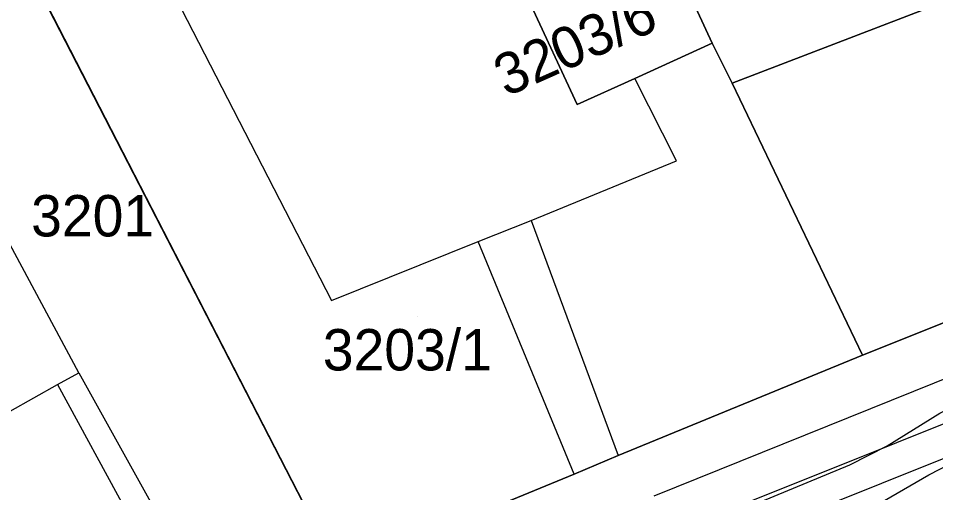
# Model space of a CAD drawing. Extents: x -264070 to -262271, y -1238894 to -1238141.
# Drawn here: x -263037.24 to -262992.87, y -1238724.28 to -1238701.34 of the extents above; entities that cross this region are included whole.
import ezdxf

# ---------------------------------------------------------------- set-up
doc = ezdxf.new("R2010")
doc.units = 0
for name, color, linetype in [('body_kn', 7, 'Continuous'), ('kladpar_druhypozemkov', 7, 'Continuous'), ('kladpar_hranice', 7, 'Continuous'), ('kladpar_parcelnecisla', 7, 'Continuous'), ('kladpar_plochy', 7, 'Continuous'), ('linie', 7, 'Continuous'), ('tarchy_linie', 7, 'Continuous'), ('zappar_hrandruhpozemk', 7, 'Continuous')]:
    doc.layers.add(name, color=color, linetype=linetype)

msp = doc.modelspace()

# ---------------------------------------------------------------- linework, layer by layer
at = {"layer": 'body_kn'}
for p, q in [((-263003.68, -1238702.54), (-263003.68, -1238702.54)), ((-263007.42, -1238704.26), (-263007.42, -1238704.26)), ((-263002.72, -1238704.48), (-263002.72, -1238704.48)), ((-263002.72, -1238704.48), (-263002.72, -1238704.48)), ((-263010.21, -1238705.51), (-263010.21, -1238705.51)), ((-263005.4, -1238708.24), (-263005.4, -1238708.24)), ((-263012.44, -1238711.12), (-263012.44, -1238711.12)), ((-263012.44, -1238711.12), (-263012.44, -1238711.12)), ((-263015, -1238712.14), (-263015, -1238712.14)), ((-263022.09, -1238714.99), (-263022.09, -1238714.99)), ((-262996.41, -1238717.63), (-262996.41, -1238717.63)), ((-263034.32, -1238718.48), (-263034.32, -1238718.48)), ((-263035.34, -1238719.05), (-263035.34, -1238719.05)), ((-263035.34, -1238719.05), (-263035.34, -1238719.05)), ((-262995.22, -1238722.01), (-262995.22, -1238722.01)), ((-263008.23, -1238722.48), (-263008.23, -1238722.48)), ((-262997.02, -1238722.93), (-262997.02, -1238722.93)), ((-263010.36, -1238723.38), (-263010.36, -1238723.38)), ((-263010.36, -1238723.38), (-263010.36, -1238723.38)), ((-262993.2, -1238723.42), (-262993.2, -1238723.42))]:
    msp.add_line(p, q, dxfattribs=at)
at = {"layer": 'kladpar_druhypozemkov'}
for p, q in [((-263034.55, -1238709.67), (-263034.55, -1238709.67)), ((-263017.95, -1238715.77), (-263017.95, -1238715.77))]:
    msp.add_line(p, q, dxfattribs=at)
at = {"layer": 'kladpar_hranice'}
for points in [[(-263002.72, -1238704.48), (-263003.68, -1238702.54), (-263006, -1238697.52), (-263013.08, -1238682.56), (-263014.63, -1238679.23), (-263020.86, -1238666.04), (-263024.79, -1238667.89), (-263026.17, -1238665.15), (-263037.08, -1238642.72), (-263039.68, -1238637.68), (-263043.28, -1238630.23), (-263035, -1238626.43), (-263027.76, -1238641.45), (-263026.91, -1238643.19), (-263023.76, -1238649.66), (-263020.39, -1238657.1), (-263017.48, -1238655.9), (-263016.81, -1238655.62), (-263010.47, -1238667.87), (-262993.08, -1238700.78), (-263002.72, -1238704.48)], [(-263013.08, -1238682.56), (-263006, -1238697.52), (-263012.55, -1238700.48), (-263010.21, -1238705.51), (-263007.42, -1238704.26), (-263003.68, -1238702.54), (-263002.72, -1238704.48), (-262996.41, -1238717.63), (-263008.23, -1238722.48), (-263010.36, -1238723.38), (-263021.75, -1238728.08), (-263039.27, -1238694.08), (-263047.47, -1238678.02), (-263042.28, -1238675.79), (-263041.98, -1238676.37), (-263039.74, -1238675.38), (-263030.45, -1238693.5)], [(-263021.75, -1238728.08), (-263027.65, -1238730.48), (-263028.86, -1238730.96), (-263035.11, -1238733.54), (-263040.11, -1238721.84), (-263041.03, -1238719.64), (-263044.71, -1238711.18), (-263047.03, -1238705.9), (-263047.93, -1238703.8), (-263049.55, -1238699.98), (-263051.26, -1238695.96), (-263052.43, -1238693.19), (-263053.86, -1238689.87), (-263057.58, -1238682.28), (-263047.47, -1238678.02), (-263039.27, -1238694.08), (-263021.75, -1238728.08)], [(-262947.65, -1238682.57), (-262947.42, -1238683.01), (-262938.79, -1238679.58), (-262932.47, -1238691.8), (-262943.46, -1238696.23), (-262943.63, -1238695.89), (-262958.07, -1238702.1), (-262957.95, -1238702.43), (-262963.07, -1238704.47), (-262963.54, -1238704.66), (-262966.3, -1238705.75), (-262972.26, -1238708.2), (-262972.41, -1238707.87), (-262987.6, -1238713.86), (-262987.53, -1238714.09), (-262996.41, -1238717.63), (-263002.72, -1238704.48), (-262993.08, -1238700.78), (-262971.51, -1238692.13), (-262968.3, -1238690.84), (-262947.65, -1238682.57)], [(-263006, -1238697.52), (-263003.68, -1238702.54), (-263007.42, -1238704.26), (-263010.21, -1238705.51), (-263012.55, -1238700.48), (-263006, -1238697.52)], [(-262981.49, -1238729.11), (-263022.76, -1238745.15), (-263023.07, -1238744.4), (-263030.71, -1238747.12), (-263031.5, -1238746.04), (-263031.68, -1238745.53), (-263031.8, -1238745.2), (-263033.92, -1238737.88), (-263034.45, -1238735.88), (-263035.11, -1238733.54), (-263028.86, -1238730.96), (-263027.65, -1238730.48), (-263021.75, -1238728.08), (-263010.36, -1238723.38), (-263008.23, -1238722.48), (-262996.41, -1238717.63), (-262987.53, -1238714.09)]]:
    msp.add_lwpolyline(points, dxfattribs=at)
at = {"layer": 'kladpar_plochy'}
for p, q in [((-263021.75, -1238728.08), (-263039.27, -1238694.08)), ((-263012.55, -1238700.48), (-263010.21, -1238705.51)), ((-263007.42, -1238704.26), (-263003.68, -1238702.54)), ((-263003.68, -1238702.54), (-263002.72, -1238704.48)), ((-263010.21, -1238705.51), (-263007.42, -1238704.26)), ((-263002.72, -1238704.48), (-262996.41, -1238717.63)), ((-262996.41, -1238717.63), (-263008.23, -1238722.48)), ((-263008.23, -1238722.48), (-263010.36, -1238723.38)), ((-263010.36, -1238723.38), (-263021.75, -1238728.08))]:
    msp.add_line(p, q, dxfattribs=at)
for points in [[(-263002.72, -1238704.48), (-263003.68, -1238702.54), (-263006, -1238697.52), (-263013.08, -1238682.56), (-263014.63, -1238679.23), (-263020.86, -1238666.04), (-263024.79, -1238667.89), (-263026.17, -1238665.15), (-263037.08, -1238642.72), (-263039.68, -1238637.68), (-263043.28, -1238630.23), (-263035, -1238626.43), (-263027.76, -1238641.45), (-263026.91, -1238643.19), (-263023.76, -1238649.66), (-263020.39, -1238657.1), (-263017.48, -1238655.9), (-263016.81, -1238655.62), (-263010.47, -1238667.87), (-262993.08, -1238700.78)], [(-263021.75, -1238728.08), (-263027.65, -1238730.48), (-263028.86, -1238730.96), (-263035.11, -1238733.54), (-263040.11, -1238721.84), (-263041.03, -1238719.64), (-263044.71, -1238711.18), (-263047.03, -1238705.9), (-263047.93, -1238703.8), (-263049.55, -1238699.98), (-263051.26, -1238695.96), (-263052.43, -1238693.19), (-263053.86, -1238689.87), (-263057.58, -1238682.28), (-263047.47, -1238678.02), (-263039.27, -1238694.08)], [(-262947.65, -1238682.57), (-262947.42, -1238683.01), (-262938.79, -1238679.58), (-262932.47, -1238691.8), (-262943.46, -1238696.23), (-262943.63, -1238695.89), (-262958.07, -1238702.1), (-262957.95, -1238702.43), (-262963.07, -1238704.47), (-262963.54, -1238704.66), (-262966.3, -1238705.75), (-262972.26, -1238708.2), (-262972.41, -1238707.87), (-262987.6, -1238713.86), (-262987.53, -1238714.09), (-262996.41, -1238717.63), (-263002.72, -1238704.48), (-262993.08, -1238700.78), (-262971.51, -1238692.13), (-262968.3, -1238690.84)], [(-263006, -1238697.52), (-263003.68, -1238702.54), (-263007.42, -1238704.26), (-263010.21, -1238705.51), (-263012.55, -1238700.48)]]:
    msp.add_lwpolyline(points, close=True, dxfattribs=at)
msp.add_lwpolyline([(-262981.49, -1238729.11), (-263022.76, -1238745.15), (-263023.07, -1238744.4), (-263030.71, -1238747.12), (-263031.5, -1238746.04), (-263031.68, -1238745.53), (-263031.8, -1238745.2), (-263033.92, -1238737.88), (-263034.45, -1238735.88), (-263035.11, -1238733.54), (-263028.86, -1238730.96), (-263027.65, -1238730.48), (-263021.75, -1238728.08), (-263010.36, -1238723.38), (-263008.23, -1238722.48), (-262996.41, -1238717.63), (-262987.53, -1238714.09)], dxfattribs=at)
at = {"layer": 'linie'}
msp.add_lwpolyline([(-263059.63, -1238773.34), (-263059.6, -1238771.17), (-263059.28, -1238768.51), (-263058.67, -1238765.82), (-263057.53, -1238762.81), (-263056.54, -1238760.8), (-263054.87, -1238758.23), (-263053.32, -1238756.37), (-263051.38, -1238754.48), (-263049.25, -1238752.84), (-263047.2, -1238751.46), (-263043.98, -1238749.5), (-263038.5, -1238746.55), (-263032.73, -1238743.98), (-263024.87, -1238740.82), (-263020.97, -1238739.15), (-263017.82, -1238737.66), (-263014.9, -1238736.15), (-263011.03, -1238733.97), (-262996.88, -1238725.55), (-262993.2, -1238723.42), (-262991.13, -1238722.36)], dxfattribs=at)
at = {"layer": 'tarchy_linie'}
for points in [[(-263033.95, -1238737.75), (-263010.93, -1238728.34), (-262962.46, -1238708.92), (-262869.55, -1238671.95), (-262869.38, -1238673.55), (-262869.16, -1238675.64), (-262868.98, -1238677.4), (-262914.53, -1238695.19), (-262969.09, -1238717.08), (-263023.45, -1238739.03), (-263032.54, -1238742.65), (-263033.01, -1238741.01), (-263033.53, -1238739.24), (-263033.92, -1238737.88), (-263033.95, -1238737.75)], [(-263033.53, -1238739.24), (-263010.35, -1238729.78), (-262961.89, -1238710.36), (-262869.38, -1238673.55)]]:
    msp.add_lwpolyline(points, dxfattribs=at)
at = {"layer": 'zappar_hrandruhpozemk'}
for p, q in [((-263041.98, -1238676.37), (-263022.09, -1238714.99)), ((-263034.32, -1238718.48), (-263042.3, -1238703.62)), ((-263006.49, -1238724.44), (-262965.81, -1238708.03)), ((-263012.44, -1238711.12), (-263008.23, -1238722.48)), ((-263010.36, -1238723.38), (-263015, -1238712.14)), ((-263034.32, -1238718.48), (-263027.65, -1238730.48)), ((-263035.34, -1238719.05), (-263028.86, -1238730.96)), ((-262997.02, -1238722.93), (-262995.22, -1238722.01)), ((-263005.34, -1238726.37), (-262997.02, -1238722.93))]:
    msp.add_line(p, q, dxfattribs=at)
for points in [[(-263022.09, -1238714.99), (-263015, -1238712.14), (-263012.44, -1238711.12), (-263005.4, -1238708.24), (-263007.42, -1238704.26)], [(-262995.22, -1238722.01), (-262992.66, -1238720.44), (-262990.9, -1238719.52), (-262989.03, -1238718.76), (-262987.13, -1238718.15), (-262985.18, -1238717.69), (-262983.75, -1238717.52), (-262983.19, -1238717.46), (-262980.19, -1238717.31), (-262979.18, -1238717.23), (-262977.22, -1238716.86), (-262972.34, -1238715.71), (-262969.45, -1238714.84), (-262968.5, -1238714.39), (-262967.85, -1238713.73), (-262967.67, -1238713.22), (-262968.25, -1238711.3)], [(-263040.11, -1238721.84), (-263038.79, -1238720.99), (-263035.34, -1238719.05), (-263034.32, -1238718.48)]]:
    msp.add_lwpolyline(points, dxfattribs=at)

# ---------------------------------------------------------------- texts
at = {"layer": 'kladpar_parcelnecisla'}
msp.add_text('3203/6', height=2, rotation=24, dxfattribs=at).set_placement((-263013.649, -1238705.158))
for s, p in [('3201', (-263036.621, -1238711.89)), ('3203/1', (-263022.513, -1238718.37))]:
    msp.add_text(s, height=2, dxfattribs=at).set_placement(p)

doc.saveas('drawing.dxf')
